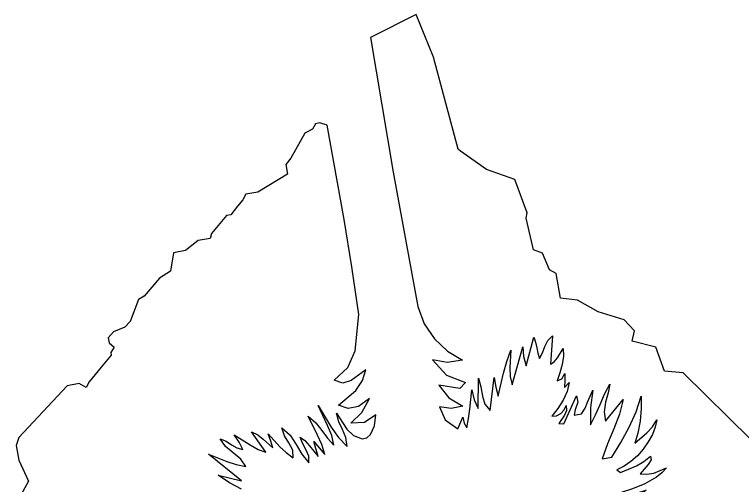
# Model space of a CAD drawing. Extents: x 1581789 to 1622364, y 1043167 to 1103486.
# Drawn here: x 1611825.063 to 1611828.091, y 1090930.587 to 1090932.544 of the extents above; entities that cross this region are included whole.
import ezdxf

# ---------------------------------------------------------------- set-up
doc = ezdxf.new("R2010")
doc.units = 0
doc.layers.add('RD_PD_ALT1_TX', color=7, linetype='Continuous')

msp = doc.modelspace()

# ---------------------------------------------------------------- linework, layer by layer
at = {"layer": 'RD_PD_ALT1_TX'}
for p, q in [((1611826.7356, 1090932.5439), (1611826.5457, 1090932.4488)), ((1611826.8082, 1090932.3662), (1611826.7356, 1090932.5439)), ((1611826.9109, 1090931.9839), (1611826.8082, 1090932.3662)), ((1611826.3343, 1090932.0924), (1611826.3174, 1090932.0894)), ((1611826.3652, 1090932.0833), (1611826.3343, 1090932.0924)), ((1611826.3041, 1090932.0659), (1611826.2724, 1090932.0498)), ((1611826.3174, 1090932.0894), (1611826.3041, 1090932.0659)), ((1611826.2724, 1090932.0498), (1611826.2138, 1090931.9451)), ((1611826.9206, 1090931.975), (1611826.9109, 1090931.9839)), ((1611827.0289, 1090931.8983), (1611826.9206, 1090931.975)), ((1611826.2138, 1090931.9451), (1611826.1932, 1090931.9191)), ((1611826.1932, 1090931.9191), (1611826.2002, 1090931.8793)), ((1611827.1472, 1090931.8568), (1611827.0289, 1090931.8983)), ((1611826.2002, 1090931.8793), (1611826.0759, 1090931.804)), ((1611827.1983, 1090931.7175), (1611827.1472, 1090931.8568)), ((1611826.0259, 1090931.7952), (1611826.0137, 1090931.7723)), ((1611826.0759, 1090931.804), (1611826.0259, 1090931.7952)), ((1611826.0137, 1090931.7723), (1611825.9919, 1090931.7461)), ((1611825.9919, 1090931.7461), (1611825.9635, 1090931.7094)), ((1611825.9465, 1090931.7064), (1611825.8837, 1090931.6326)), ((1611825.9635, 1090931.7094), (1611825.9465, 1090931.7064)), ((1611827.194, 1090931.696), (1611827.1983, 1090931.7175)), ((1611827.2255, 1090931.5643), (1611827.194, 1090931.696)), ((1611825.8781, 1090931.6113), (1611825.8285, 1090931.6025)), ((1611825.8837, 1090931.6326), (1611825.8781, 1090931.6113)), ((1611825.8285, 1090931.6025), (1611825.7757, 1090931.5611)), ((1611825.7257, 1090931.5522), (1611825.7129, 1090931.4752)), ((1611825.7757, 1090931.5611), (1611825.7257, 1090931.5522)), ((1611827.262, 1090931.5505), (1611827.2255, 1090931.5643)), ((1611827.2919, 1090931.4806), (1611827.262, 1090931.5505)), ((1611825.7129, 1090931.4752), (1611825.6669, 1090931.4459)), ((1611827.3198, 1090931.4653), (1611827.2919, 1090931.4806)), ((1611827.338, 1090931.3629), (1611827.3198, 1090931.4653)), ((1611825.6669, 1090931.4459), (1611825.6027, 1090931.3707)), ((1611825.6027, 1090931.3707), (1611825.5798, 1090931.3573)), ((1611825.5798, 1090931.3573), (1611825.544, 1090931.2661)), ((1611827.4082, 1090931.3542), (1611827.338, 1090931.3629)), ((1611827.4939, 1090931.306), (1611827.4082, 1090931.3542)), ((1611827.6034, 1090931.273), (1611827.4939, 1090931.306)), ((1611825.544, 1090931.2661), (1611825.5227, 1090931.242)), ((1611827.646, 1090931.2274), (1611827.6034, 1090931.273)), ((1611825.4746, 1090931.2221), (1611825.4534, 1090931.1976)), ((1611825.5227, 1090931.242), (1611825.4746, 1090931.2221)), ((1611827.6367, 1090931.1835), (1611827.646, 1090931.2274)), ((1611825.4534, 1090931.1976), (1611825.4571, 1090931.1767)), ((1611827.3036, 1090931.206), (1611827.2958, 1090931.0877)), ((1611827.7349, 1090931.159), (1611827.6367, 1090931.1835)), ((1611825.4571, 1090931.1767), (1611825.4777, 1090931.1588)), ((1611825.4777, 1090931.1588), (1611825.4643, 1090931.1362)), ((1611827.1359, 1090931.0016), (1611827.1809, 1090931.1607)), ((1611827.7701, 1090931.0592), (1611827.7349, 1090931.159)), ((1611825.4661, 1090931.1259), (1611825.4238, 1090931.0758)), ((1611825.4643, 1090931.1362), (1611825.4661, 1090931.1259)), ((1611825.4238, 1090931.0758), (1611825.3741, 1090931.0145)), ((1611827.0446, 1090930.8956), (1611827.061, 1090931.0326)), ((1611827.8485, 1090931.0524), (1611827.7701, 1090931.0592)), ((1611828.1302, 1090930.7741), (1611827.8485, 1090931.0524)), ((1611825.3328, 1090931.0072), (1611825.282, 1090930.9982)), ((1611825.362, 1090930.9913), (1611825.3328, 1090931.0072)), ((1611825.3741, 1090931.0145), (1611825.362, 1090930.9913)), ((1611827.3535, 1090930.9911), (1611827.3735, 1090931.0116)), ((1611825.282, 1090930.9982), (1611825.0805, 1090930.7825)), ((1611827.3516, 1090930.8396), (1611827.4041, 1090930.9557)), ((1611827.5244, 1090930.8499), (1611827.5985, 1090930.9411)), ((1611826.5622, 1090930.8304), (1611826.5677, 1090930.8773)), ((1611826.9104, 1090930.819), (1611826.9307, 1090930.8669)), ((1611826.1099, 1090930.7213), (1611826.0506, 1090930.8059)), ((1611825.0805, 1090930.7825), (1611825.0698, 1090930.7493)), ((1611826.3283, 1090930.704), (1611826.3093, 1090930.7652)), ((1611825.0698, 1090930.7493), (1611825.0806, 1090930.6882)), ((1611826.0089, 1090930.6014), (1611825.8705, 1090930.7126)), ((1611827.5116, 1090930.6933), (1611827.551, 1090930.7002)), ((1611825.0806, 1090930.6882), (1611825.1218, 1090930.6001)), ((1611827.572, 1090930.6479), (1611827.5877, 1090930.6373)), ((1611825.1218, 1090930.6001), (1611825.063, 1090930.4946))]:
    msp.add_line(p, q, dxfattribs=at)
for points in [[(1611826.5457, 1090932.4488), (1611826.6409, 1090931.8872), (1611826.7438, 1090931.3274), (1611826.7695, 1090931.2559), (1611826.8124, 1090931.1928), (1611826.867, 1090931.1416), (1611826.9296, 1090931.1044), (1611826.8648, 1090931.0945), (1611826.8039, 1090931.1056), (1611826.8627, 1090931.0421), (1611826.9424, 1090931.0116), (1611826.918, 1090930.9869), (1611826.8307, 1090931.0003), (1611826.8728, 1090930.948), (1611826.9311, 1090930.9129), (1611826.8817, 1090930.9029), (1611826.8332, 1090930.9105), (1611826.8574, 1090930.8567), (1611826.9104, 1090930.819)], [(1611826.5677, 1090930.8773), (1611826.5207, 1090930.8445), (1611826.4635, 1090930.8417), (1611826.5093, 1090930.886), (1611826.5418, 1090930.9454), (1611826.4953, 1090930.912), (1611826.4533, 1090930.9037), (1611826.4127, 1090930.9176), (1611826.4848, 1090930.9779), (1611826.5124, 1090931.0194), (1611826.5259, 1090931.0649), (1611826.4659, 1090931.0205), (1611826.431, 1090931.009), (1611826.3943, 1090931.0212), (1611826.452, 1090931.0741), (1611826.4816, 1090931.1431), (1611826.4968, 1090931.2953), (1611826.4686, 1090931.493), (1611826.4369, 1090931.6905), (1611826.3652, 1090932.0833)], [(1611827.1809, 1090931.1607), (1611827.1829, 1090931.1196), (1611827.1949, 1090931.0815), (1611827.2265, 1090931.2009), (1611827.234, 1090931.1795), (1611827.2385, 1090931.1563), (1611827.243, 1090931.1331), (1611827.2505, 1090931.1117), (1611827.263, 1090931.1351), (1611827.2729, 1090931.1616), (1611827.2848, 1090931.1864), (1611827.3036, 1090931.206)], [(1611827.2958, 1090931.0877), (1611827.3116, 1090931.097), (1611827.3256, 1090931.1141), (1611827.3484, 1090931.153), (1611827.35, 1090931.1212), (1611827.3447, 1090931.087), (1611827.335, 1090931.052), (1611827.3232, 1090931.0178), (1611827.3435, 1090931.0271), (1611827.355, 1090931.049), (1611827.3555, 1090931.0211), (1611827.3535, 1090930.9911)], [(1611827.061, 1090931.0326), (1611827.0681, 1090930.9924), (1611827.0782, 1090930.954), (1611827.1, 1090931.0509), (1611827.1138, 1090931.0992), (1611827.1306, 1090931.1465), (1611827.1263, 1090931.0742), (1611827.1284, 1090931.0372), (1611827.1359, 1090931.0016)], [(1611826.9307, 1090930.8669), (1611826.9355, 1090930.8422), (1611826.9472, 1090930.8223), (1611826.9548, 1090930.8614), (1611826.9592, 1090930.9008), (1611826.9683, 1090930.9804), (1611826.9772, 1090930.9389), (1611826.9941, 1090930.9037), (1611826.9953, 1090931.0295), (1611827.0061, 1090930.9936), (1611827.0125, 1090930.9553), (1611827.0223, 1090930.9209), (1611827.0446, 1090930.8956)], [(1611827.3735, 1090931.0116), (1611827.3646, 1090930.9743), (1611827.3482, 1090930.9385), (1611827.3268, 1090930.9038), (1611827.3016, 1090930.8717), (1611827.321, 1090930.8723), (1611827.3383, 1090930.8823), (1611827.3521, 1090930.8982), (1611827.3616, 1090930.9161), (1611827.3621, 1090930.8947), (1611827.3537, 1090930.8757), (1611827.331, 1090930.8412), (1611827.3516, 1090930.8396)], [(1611827.4041, 1090930.9557), (1611827.4098, 1090930.9303), (1611827.398, 1090930.8982), (1611827.3947, 1090930.8761), (1611827.4254, 1090930.8815), (1611827.4396, 1090930.9043), (1611827.4497, 1090930.9297), (1611827.4725, 1090930.9801), (1611827.4626, 1090930.9076), (1611827.4624, 1090930.8357), (1611827.483, 1090930.8771), (1611827.5022, 1090930.9203), (1611827.5213, 1090930.9635), (1611827.5429, 1090931.0043), (1611827.5363, 1090930.9686), (1611827.5256, 1090930.9302), (1611827.5189, 1090930.89), (1611827.5244, 1090930.8499)], [(1611827.5985, 1090930.9411), (1611827.583, 1090930.8794), (1611827.5594, 1090930.8179), (1611827.5333, 1090930.7564), (1611827.5116, 1090930.6933)], [(1611827.551, 1090930.7002), (1611827.5895, 1090930.7623), (1611827.6239, 1090930.8249), (1611827.6524, 1090930.8889), (1611827.6741, 1090930.9545), (1611827.6739, 1090930.9028), (1611827.669, 1090930.8504), (1611827.6599, 1090930.8008), (1611827.6475, 1090930.7584), (1611827.6974, 1090930.8026), (1611827.7202, 1090930.8274), (1611827.7391, 1090930.8559), (1611827.7322, 1090930.8262), (1611827.7202, 1090930.7953), (1611827.7033, 1090930.7642), (1611827.6822, 1090930.7345), (1611827.6579, 1090930.7066), (1611827.6309, 1090930.6823), (1611827.6023, 1090930.6626), (1611827.572, 1090930.6479)], [(1611826.3093, 1090930.7652), (1611826.3557, 1090930.7121), (1611826.3436, 1090930.753), (1611826.3256, 1090930.7925), (1611826.2868, 1090930.8713), (1611826.3181, 1090930.844), (1611826.3429, 1090930.8118), (1611826.3665, 1090930.7794), (1611826.393, 1090930.7512), (1611826.3843, 1090930.7915), (1611826.3672, 1090930.8328), (1611826.3281, 1090930.916), (1611826.3827, 1090930.8254), (1611826.413, 1090930.7828), (1611826.4485, 1090930.7456), (1611826.4428, 1090930.782), (1611826.4296, 1090930.8154), (1611826.4144, 1090930.8484), (1611826.4037, 1090930.8835), (1611826.4467, 1090930.8176), (1611826.4746, 1090930.7909), (1611826.5107, 1090930.777), (1611826.531, 1090930.7818), (1611826.5457, 1090930.7954), (1611826.5622, 1090930.8304)], [(1611826.0506, 1090930.8059), (1611826.0766, 1090930.7942), (1611826.0981, 1090930.7761), (1611826.1387, 1090930.7398), (1611826.1313, 1090930.7678), (1611826.1199, 1090930.7978), (1611826.1684, 1090930.7443), (1611826.1947, 1090930.7197), (1611826.2242, 1090930.6973), (1611826.2217, 1090930.7302), (1611826.2058, 1090930.7599), (1611826.1872, 1090930.7895), (1611826.1768, 1090930.823), (1611826.2111, 1090930.7921), (1611826.2366, 1090930.7535), (1611826.2604, 1090930.7135), (1611826.2892, 1090930.6767), (1611826.2896, 1090930.7044), (1611826.2781, 1090930.7304), (1611826.2634, 1090930.7562), (1611826.2531, 1090930.7841), (1611826.2727, 1090930.7697), (1611826.2913, 1090930.7478), (1611826.3283, 1090930.704)], [(1611825.8705, 1090930.7126), (1611825.9477, 1090930.6828), (1611825.9866, 1090930.6698), (1611826.0269, 1090930.6623), (1611826.0054, 1090930.6922), (1611825.9739, 1090930.7183), (1611825.9419, 1090930.7451), (1611825.92, 1090930.7774), (1611825.9446, 1090930.7667), (1611825.9663, 1090930.7519), (1611825.989, 1090930.7389), (1611826.0143, 1090930.7332), (1611825.9981, 1090930.7628), (1611825.9781, 1090930.793), (1611826.0452, 1090930.7517), (1611826.0777, 1090930.7331), (1611826.1099, 1090930.7213)], [(1611827.5877, 1090930.6373), (1611827.6548, 1090930.6646), (1611827.6853, 1090930.6826), (1611827.713, 1090930.7054), (1611827.7149, 1090930.6899), (1611827.7033, 1090930.6704), (1611827.67, 1090930.6316), (1611827.6976, 1090930.6296), (1611827.7259, 1090930.6346), (1611827.7794, 1090930.6563), (1611827.76, 1090930.6349), (1611827.738, 1090930.6172), (1611827.6889, 1090930.5894), (1611827.6368, 1090930.5688), (1611827.5858, 1090930.552), (1611827.6116, 1090930.5416), (1611827.6389, 1090930.546), (1611827.6944, 1090930.5628), (1611827.6751, 1090930.548), (1611827.669, 1090930.5274), (1611827.672, 1090930.5036), (1611827.6804, 1090930.479)], [(1611826.0083, 1090930.568), (1611825.9582, 1090930.5937), (1611825.9112, 1090930.6251), (1611826.0089, 1090930.6014)]]:
    msp.add_lwpolyline(points, dxfattribs=at)

doc.saveas('drawing.dxf')
